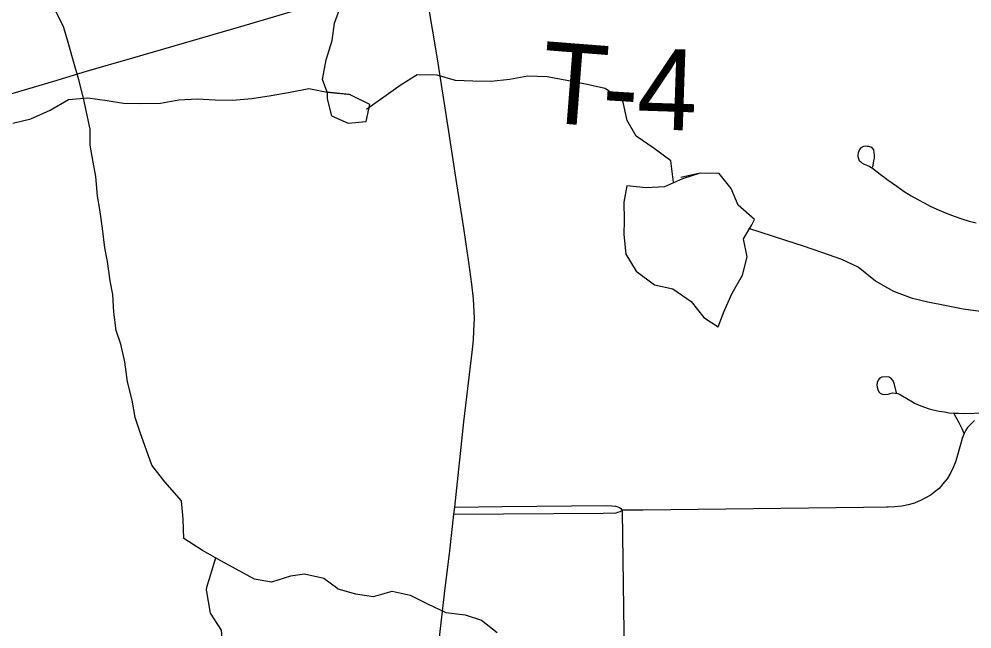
# Model space of a CAD drawing. Extents: x 0 to 34, y 0 to 22.
# Drawn here: x 5.8802 to 6.2147, y 15.2346 to 15.4488 of the extents above; entities that cross this region are included whole.
import ezdxf

# ---------------------------------------------------------------- set-up
doc = ezdxf.new("R2010")
doc.units = 0
for name, color, linetype in [('GM_X_County_Road', 7, 'Continuous'), ('GM_X_Major_River', 7, 'Continuous'), ('GM_X_Minor_Lake', 7, 'Continuous'), ('GM_X_Minor_River', 7, 'Continuous'), ('GM_X_Township_Road', 7, 'Continuous'), ('GM_X_Township_Road_Text', 7, 'Continuous')]:
    doc.layers.add(name, color=color, linetype=linetype)

msp = doc.modelspace()

# ---------------------------------------------------------------- linework, layer by layer
at = {"layer": 'GM_X_County_Road'}
for points in [[(6.02676, 15.22248), (6.02956, 15.24694), (6.03135, 15.26201), (6.03286, 15.27491), (6.03315, 15.27736), (6.03637, 15.30734), (6.03938, 15.33274), (6.03968, 15.33619), (6.03987, 15.33927), (6.04003, 15.34379), (6.03968, 15.3506), (6.0391, 15.3557), (6.03802, 15.36345), (6.0363, 15.37535), (6.03386, 15.39092), (6.03085, 15.41079), (6.02698, 15.43551), (6.02187, 15.46558)], [(5.87085, 15.42069), (5.8924, 15.427), (5.90381, 15.43049), (5.92017, 15.43517), (5.95918, 15.4465), (5.9849, 15.45417)]]:
    msp.add_lwpolyline(points, dxfattribs=at)
at = {"layer": 'GM_X_Major_River'}
for points in [[(5.90275, 15.42104), (5.90112, 15.4275), (5.89947, 15.43354), (5.89763, 15.43975), (5.89578, 15.44616), (5.89281, 15.45198)], [(5.99206, 15.24864), (5.9872, 15.25235), (5.98039, 15.25386), (5.97546, 15.25309), (5.96884, 15.251), (5.96278, 15.25213), (5.95104, 15.25857), (5.9446, 15.26217), (5.93797, 15.26634), (5.93777, 15.27317), (5.9372, 15.27963), (5.93133, 15.28626), (5.92678, 15.29214), (5.9226, 15.3039), (5.9209, 15.30884), (5.91994, 15.31491), (5.91823, 15.32136), (5.91728, 15.32838), (5.91595, 15.33464), (5.91424, 15.33939), (5.91348, 15.34584), (5.9131, 15.3521), (5.91215, 15.35685), (5.91119, 15.36368), (5.91024, 15.36842), (5.90948, 15.37525), (5.90853, 15.38189), (5.90777, 15.38664), (5.90719, 15.39347), (5.90624, 15.39859), (5.9051, 15.40448), (5.9051, 15.41017), (5.90275, 15.42104)], [(5.99206, 15.24864), (5.99833, 15.24692), (6.00458, 15.246), (6.0112, 15.24792), (6.01746, 15.24643), (6.02353, 15.24343), (6.02998, 15.24042), (6.03679, 15.2395), (6.04248, 15.23763), (6.04799, 15.2333)]]:
    msp.add_lwpolyline(points, dxfattribs=at)
at = {"layer": 'GM_X_Minor_Lake'}
for points in [[(5.98838, 15.42316), (5.98836, 15.42084), (5.98987, 15.41477), (5.99574, 15.4123), (6.00198, 15.41288), (6.0033, 15.41876), (5.99622, 15.42231)], [(5.98838, 15.42316), (5.98836, 15.42084), (5.98987, 15.41477), (5.99574, 15.4123), (6.00198, 15.41288), (6.0033, 15.41876), (5.99687, 15.42198)], [(5.99622, 15.42231), (5.98838, 15.42316)], [(5.98838, 15.42316), (5.99665, 15.42226)], [(6.13743, 15.37656), (6.13834, 15.37847), (6.13258, 15.38349), (6.1302, 15.38933), (6.12595, 15.39457), (6.11933, 15.39464), (6.11255, 15.3932)], [(6.13743, 15.37656), (6.13834, 15.37847), (6.13258, 15.38349), (6.1302, 15.38933), (6.12595, 15.39457), (6.11933, 15.39464), (6.11312, 15.39264)], [(6.11312, 15.39264), (6.10674, 15.38987), (6.10032, 15.38957), (6.0935, 15.3902), (6.09246, 15.38449), (6.09258, 15.37804), (6.09248, 15.37311), (6.09316, 15.36629), (6.09686, 15.36028), (6.10319, 15.35546), (6.10964, 15.35406), (6.11615, 15.34962), (6.1206, 15.34401), (6.12558, 15.34068), (6.12775, 15.34622), (6.13047, 15.35253), (6.13414, 15.35885), (6.13573, 15.36533), (6.13449, 15.37157), (6.13743, 15.37656)]]:
    msp.add_lwpolyline(points, dxfattribs=at)
at = {"layer": 'GM_X_Minor_River'}
for points in [[(5.98838, 15.42316), (5.98674, 15.4276), (5.98794, 15.43445), (5.99009, 15.44132), (5.99093, 15.4474), (5.99309, 15.45351)], [(6.10992, 15.39155), (6.10899, 15.39899), (6.10312, 15.40335), (6.09687, 15.40771), (6.09365, 15.41321), (6.09213, 15.42004), (6.08588, 15.4244), (6.07906, 15.42591), (6.07243, 15.42723), (6.06562, 15.42856), (6.0588, 15.42874), (6.05237, 15.42759), (6.04593, 15.42683), (6.03949, 15.42701), (6.03343, 15.42719), (6.027, 15.42909), (6.01999, 15.42927), (6.01394, 15.42546), (6.0022, 15.41703)], [(5.87802, 15.41223), (5.88427, 15.41376), (5.89108, 15.4168), (5.89752, 15.4206), (5.90433, 15.42118), (5.91115, 15.42024), (5.91683, 15.41929), (5.92289, 15.41911), (5.92989, 15.41931), (5.93632, 15.42045), (5.94276, 15.42084), (5.94901, 15.42046), (5.95507, 15.42028), (5.96188, 15.42086), (5.96869, 15.422), (5.97532, 15.42315), (5.98194, 15.42448), (5.98838, 15.42316)], [(6.2374, 15.33497), (6.23077, 15.33496), (6.22566, 15.33838), (6.22357, 15.34483), (6.2177, 15.34615), (6.21164, 15.3469), (6.2052, 15.34823), (6.19915, 15.34936), (6.19384, 15.35068), (6.18722, 15.35314), (6.18078, 15.35674), (6.17471, 15.36167), (6.16903, 15.36432), (6.16203, 15.36678), (6.15559, 15.36905), (6.14896, 15.37113), (6.13635, 15.37523)], [(5.94599, 15.24827), (5.94612, 15.24927), (5.94924, 15.25955)], [(5.95466, 15.20165), (5.95504, 15.20326), (5.95453, 15.21008), (5.95308, 15.2165), (5.94901, 15.22136), (5.95174, 15.22767), (5.95124, 15.23411), (5.94733, 15.24011), (5.946, 15.24831)], [(5.99363, 15.24865), (5.99363, 15.24865)]]:
    msp.add_lwpolyline(points, dxfattribs=at)
at = {"layer": 'GM_X_Township_Road'}
msp.add_line((6.09193, 15.27633), (6.09194, 15.27583), dxfattribs=at)
for points in [[(6.17992, 15.39677), (6.18026, 15.39902), (6.18042, 15.39998), (6.18048, 15.40099), (6.1802, 15.40285), (6.1798, 15.40341), (6.17918, 15.40381), (6.17845, 15.40403), (6.17789, 15.40409), (6.17716, 15.40415), (6.17665, 15.40403), (6.17609, 15.40387), (6.17564, 15.40353), (6.17519, 15.40296), (6.17496, 15.40246), (6.17474, 15.40178), (6.17463, 15.40111), (6.17468, 15.40049), (6.17485, 15.39981), (6.17513, 15.39919), (6.17564, 15.39863), (6.1762, 15.39818), (6.17682, 15.3979), (6.17746, 15.39766), (6.17862, 15.39717), (6.1798, 15.39643), (6.18245, 15.39435), (6.18529, 15.3922), (6.18831, 15.39007), (6.19089, 15.38829), (6.19335, 15.38674), (6.19568, 15.3854), (6.19787, 15.38422), (6.20001, 15.38315), (6.20232, 15.38202), (6.20558, 15.38067), (6.20846, 15.37954), (6.2111, 15.37859), (6.21369, 15.37786), (6.2162, 15.37719)], [(6.18816, 15.31755), (6.18746, 15.32051), (6.18724, 15.32121), (6.18697, 15.32175), (6.18643, 15.3225), (6.18557, 15.32299), (6.18466, 15.3232), (6.1831, 15.32304), (6.18256, 15.32277), (6.18213, 15.3224), (6.18176, 15.32197), (6.18143, 15.32121), (6.18127, 15.3203), (6.18138, 15.31955), (6.18159, 15.31874), (6.18202, 15.31793), (6.18251, 15.31745), (6.18321, 15.31707), (6.18396, 15.31691), (6.18531, 15.31707), (6.18595, 15.31734), (6.18681, 15.31755), (6.1887, 15.31734), (6.18954, 15.31691), (6.19047, 15.31637), (6.1918, 15.31552), (6.19321, 15.3147), (6.19456, 15.31395), (6.19617, 15.3132), (6.19802, 15.31245), (6.19962, 15.31191), (6.20112, 15.31153), (6.20322, 15.3111), (6.20501, 15.3108), (6.20667, 15.31056), (6.20836, 15.3104), (6.21, 15.31034), (6.21215, 15.31024), (6.21885, 15.31047)], [(6.21198, 15.30325), (6.2112, 15.30485), (6.21018, 15.30696), (6.2092, 15.30882), (6.20836, 15.3104)], [(6.21554, 15.30776), (6.21466, 15.30693), (6.21393, 15.3062), (6.21318, 15.30534), (6.21258, 15.30443), (6.21198, 15.30325), (6.21129, 15.30147), (6.21072, 15.29943), (6.20941, 15.2948), (6.20893, 15.29334), (6.20823, 15.29151), (6.20717, 15.28929), (6.20596, 15.28737), (6.20451, 15.28554), (6.20312, 15.28398), (6.20182, 15.28285), (6.20032, 15.28172), (6.19881, 15.28086), (6.19682, 15.27978), (6.19451, 15.27882), (6.1923, 15.27817), (6.19004, 15.27769), (6.18757, 15.27747), (6.18531, 15.27736), (6.18479, 15.27736)], [(6.03315, 15.27736), (6.04979, 15.27758), (6.08623, 15.27794), (6.08824, 15.27786), (6.0896, 15.27772), (6.09032, 15.27751), (6.09091, 15.27724), (6.09145, 15.27687), (6.09193, 15.27633)], [(6.18479, 15.27736), (6.17659, 15.27726), (6.09928, 15.27634), (6.09193, 15.27633)], [(6.03286, 15.27491), (6.05022, 15.27499), (6.08523, 15.27528), (6.08984, 15.27536), (6.09043, 15.27558), (6.09118, 15.2759), (6.09193, 15.27633)], [(6.09194, 15.27583), (6.09278, 15.20807)]]:
    msp.add_lwpolyline(points, dxfattribs=at)

# ---------------------------------------------------------------- texts
at = {"layer": 'GM_X_Township_Road_Text'}
for s, rotation, p in [('T', 355.5428, (6.06261, 15.41273)), ('4', 358.0909, (6.09682, 15.41028)), ('-', 356.447, (6.08429, 15.41104))]:
    msp.add_text(s, height=0.02841, rotation=rotation, dxfattribs=at).set_placement(p)

doc.saveas('drawing.dxf')
